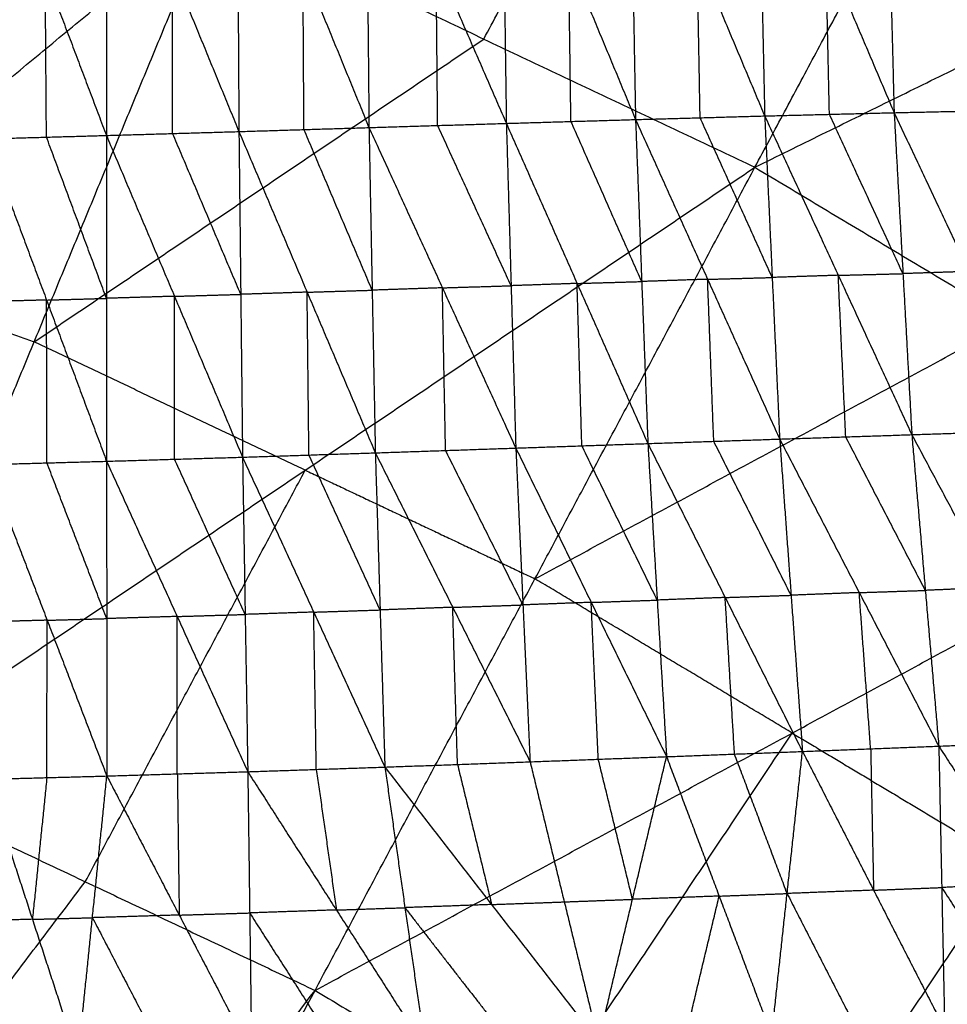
# Model space of a CAD drawing. Header units: millimetres. Extents: x -106 to 110, y -96 to 120.
# Tile 803 of 1020: x 19.6 to 27.29, y 49.69 to 57.85. Entities that reach past the tile are written whole.
import ezdxf

# ---------------------------------------------------------------- set-up
doc = ezdxf.new("R2010")
doc.units = ezdxf.units.MM
doc.header["$MEASUREMENT"] = 0
doc.layers.add('Default', color=7, linetype='Continuous', true_color=0x000000)

msp = doc.modelspace()

# ---------------------------------------------------------------- linework, layer by layer
at = {"layer": 'Default'}
for points in [[(25.6978, 56.629, 3.8611), (27.6622, 60.3043, 3.9066), (29.6267, 63.9795, 3.952)], [(23.4509, 57.6917, 3.8611), (24.4331, 59.5294, 3.8838), (25.4153, 61.367, 3.9066)], [(25.6978, 56.629, 3.8611), (30.1449, 58.8162, 3.9066), (34.592, 61.0034, 3.952)], [(25.72, 59.7418, -2.7572), (25.7495, 58.398, -2.8864), (25.7791, 57.0543, -3.0157)], [(25.72, 59.7418, -2.7572), (26.2858, 58.4116, -2.8825), (26.8517, 57.0813, -3.0078)], [(26.7821, 59.76, -2.7454), (26.8169, 58.4207, -2.8766), (26.8517, 57.0813, -3.0078)], [(26.7821, 59.76, -2.7454), (27.3538, 58.4322, -2.8687), (27.9254, 57.1045, -2.9921)], [(22.4736, 59.6622, -2.7681), (22.4864, 58.31, -2.8923), (22.4993, 56.9579, -3.0165)], [(22.4736, 59.6622, -2.7681), (23.0556, 58.3274, -2.893), (23.6377, 56.9927, -3.0179)], [(23.5992, 59.6926, -2.7666), (23.6185, 58.3426, -2.8923), (23.6377, 56.9927, -3.0179)], [(23.5992, 59.6926, -2.7666), (24.1539, 58.3585, -2.8925), (24.7086, 57.0244, -3.0183)], [(24.6591, 59.7188, -2.7636), (24.6838, 58.3716, -2.891), (24.7086, 57.0244, -3.0183)], [(24.6591, 59.7188, -2.7636), (25.2191, 58.3865, -2.8897), (25.7791, 57.0543, -3.0157)], [(19.3096, 59.5713, -2.782), (19.8162, 58.232, -2.9012), (20.3228, 56.8926, -3.0204)], [(20.3224, 59.6005, -2.7742), (20.3226, 58.2466, -2.8973), (20.3228, 56.8926, -3.0204)], [(20.3224, 59.6005, -2.7742), (20.8718, 58.2627, -2.8953), (21.4213, 56.9249, -3.0165)], [(21.4048, 59.6318, -2.7698), (21.4131, 58.2784, -2.8931), (21.4213, 56.9249, -3.0165)], [(21.4048, 59.6318, -2.7698), (21.9521, 58.2948, -2.8932), (22.4993, 56.9579, -3.0165)], [(14.2785, 53.0282, 3.8092), (17.7412, 55.8913, 3.8351), (21.204, 58.7544, 3.8611)], [(18.2443, 51.6092, 3.8092), (19.7242, 55.1818, 3.8351), (21.204, 58.7544, 3.8611)], [(21.204, 58.7544, 3.8611), (23.4509, 57.6917, 3.8611), (25.6978, 56.629, 3.8611)], [(24.1732, 57.0086, -3.0181), (24.1635, 57.6835, -2.9553), (24.1539, 58.3585, -2.8925)], [(25.2439, 57.0394, -3.017), (25.2315, 57.7129, -2.9533), (25.2191, 58.3865, -2.8897)], [(26.3154, 57.0678, -3.0117), (26.3006, 57.7397, -2.9471), (26.2858, 58.4116, -2.8825)], [(20.8721, 56.9088, -3.0184), (20.872, 57.5858, -2.9569), (20.8718, 58.2627, -2.8953)], [(21.9603, 56.9414, -3.0165), (21.9562, 57.6181, -2.9548), (21.9521, 58.2948, -2.8932)], [(23.0685, 56.9753, -3.0172), (23.0621, 57.6514, -2.9551), (23.0556, 58.3274, -2.893)], [(19.8261, 56.8786, -3.0248), (19.8211, 57.5553, -2.963), (19.8162, 58.232, -2.9012)], [(19.7242, 55.1818, 3.8351), (21.5875, 56.4368, 3.8481), (23.4509, 57.6917, 3.8611)], [(24.7086, 57.0244, -3.0183), (25.2439, 57.0394, -3.017), (25.7791, 57.0543, -3.0157)], [(25.8411, 55.7156, -2.8713), (25.5425, 56.3775, -2.9441), (25.2439, 57.0394, -3.017)], [(25.7791, 57.0543, -3.0157), (26.3154, 57.0678, -3.0117), (26.8517, 57.0813, -3.0078)], [(25.7791, 57.0543, -3.0157), (25.8411, 55.7156, -2.8713), (25.9031, 54.3769, -2.7269)], [(25.7791, 57.0543, -3.0157), (26.3887, 55.7338, -2.867), (26.9983, 54.4133, -2.7182)], [(26.925, 55.7473, -2.863), (26.6202, 56.4076, -2.9374), (26.3154, 57.0678, -3.0117)], [(26.8517, 57.0813, -3.0078), (27.3886, 57.0929, -2.9999), (27.9254, 57.1045, -2.9921)], [(26.8517, 57.0813, -3.0078), (26.925, 55.7473, -2.863), (26.9983, 54.4133, -2.7182)], [(26.8517, 57.0813, -3.0078), (27.4725, 55.7654, -2.8551), (28.0933, 54.4495, -2.7025)], [(21.4213, 56.9249, -3.0165), (21.9603, 56.9414, -3.0165), (22.4993, 56.9579, -3.0165)], [(22.4993, 56.9579, -3.0165), (23.0685, 56.9753, -3.0172), (23.6377, 56.9927, -3.0179)], [(22.4993, 56.9579, -3.0165), (22.5256, 55.6103, -2.8738), (22.5518, 54.2626, -2.731)], [(22.4993, 56.9579, -3.0165), (23.1078, 55.63, -2.8739), (23.7162, 54.3022, -2.7314)], [(23.677, 55.6474, -2.8746), (23.3727, 56.3114, -2.9459), (23.0685, 56.9753, -3.0172)], [(23.6377, 56.9927, -3.0179), (24.1732, 57.0086, -3.0181), (24.7086, 57.0244, -3.0183)], [(23.6377, 56.9927, -3.0179), (23.677, 55.6474, -2.8746), (23.7162, 54.3022, -2.7314)], [(23.6377, 56.9927, -3.0179), (24.2242, 55.6663, -2.8743), (24.8107, 54.3398, -2.7306)], [(24.7597, 55.6821, -2.8745), (24.4664, 56.3453, -2.9463), (24.1732, 57.0086, -3.0181)], [(24.7086, 57.0244, -3.0183), (24.7597, 55.6821, -2.8745), (24.8107, 54.3398, -2.7306)], [(24.7086, 57.0244, -3.0183), (25.3059, 55.7006, -2.8726), (25.9031, 54.3769, -2.7269)], [(19.3293, 56.8646, -3.0291), (19.8261, 56.8786, -3.0248), (20.3228, 56.8926, -3.0204)], [(20.3235, 55.5428, -2.8778), (20.0748, 56.2107, -2.9513), (19.8261, 56.8786, -3.0248)], [(20.3228, 56.8926, -3.0204), (20.8721, 56.9088, -3.0184), (21.4213, 56.9249, -3.0165)], [(20.3228, 56.8926, -3.0204), (20.3235, 55.5428, -2.8778), (20.3243, 54.193, -2.7352)], [(20.3228, 56.8926, -3.0204), (20.8871, 55.5597, -2.876), (21.4513, 54.2268, -2.7315)], [(21.4363, 55.5759, -2.874), (21.1542, 56.2423, -2.9462), (20.8721, 56.9088, -3.0184)], [(21.4213, 56.9249, -3.0165), (21.4363, 55.5759, -2.874), (21.4513, 54.2268, -2.7315)], [(21.4213, 56.9249, -3.0165), (21.9866, 55.5938, -2.8737), (22.5518, 54.2626, -2.731)], [(22.5256, 55.6103, -2.8738), (22.2429, 56.2758, -2.9451), (21.9603, 56.9414, -3.0165)], [(19.3293, 56.8646, -3.0291), (19.8268, 55.5288, -2.8822), (20.3243, 54.193, -2.7352)], [(18.2443, 51.6092, 3.8092), (21.971, 54.1191, 3.8351), (25.6978, 56.629, 3.8611)], [(22.052, 49.8083, 3.8092), (23.8749, 53.2187, 3.8351), (25.6978, 56.629, 3.8611)], [(25.6978, 56.629, 3.8611), (27.8297, 55.3512, 3.8611), (29.9616, 54.0734, 3.8611)], [(17.7412, 55.8913, 3.8351), (18.7327, 55.5366, 3.8351), (19.7242, 55.1818, 3.8351)], [(26.3887, 55.7338, -2.867), (26.1149, 55.7247, -2.8691), (25.8411, 55.7156, -2.8713)], [(26.3887, 55.7338, -2.867), (26.6569, 55.7405, -2.865), (26.925, 55.7473, -2.863)], [(26.4507, 54.3951, -2.7225), (26.4197, 55.0644, -2.7947), (26.3887, 55.7338, -2.867)], [(27.4725, 55.7654, -2.8551), (27.1988, 55.7564, -2.8591), (26.925, 55.7473, -2.863)], [(23.1078, 55.63, -2.8739), (23.3924, 55.6387, -2.8743), (23.677, 55.6474, -2.8746)], [(24.2242, 55.6663, -2.8743), (23.9506, 55.6568, -2.8744), (23.677, 55.6474, -2.8746)], [(24.2242, 55.6663, -2.8743), (24.4919, 55.6742, -2.8744), (24.7597, 55.6821, -2.8745)], [(24.2635, 54.321, -2.731), (24.2439, 54.9936, -2.8026), (24.2242, 55.6663, -2.8743)], [(25.3059, 55.7006, -2.8726), (25.0328, 55.6914, -2.8735), (24.7597, 55.6821, -2.8745)], [(25.3059, 55.7006, -2.8726), (25.5735, 55.7081, -2.8719), (25.8411, 55.7156, -2.8713)], [(25.3569, 54.3583, -2.7287), (25.3314, 55.0295, -2.8007), (25.3059, 55.7006, -2.8726)], [(20.8871, 55.5597, -2.876), (21.1617, 55.5678, -2.875), (21.4363, 55.5759, -2.874)], [(21.9866, 55.5938, -2.8737), (21.7114, 55.5848, -2.8739), (21.4363, 55.5759, -2.874)], [(21.9866, 55.5938, -2.8737), (22.2561, 55.602, -2.8738), (22.5256, 55.6103, -2.8738)], [(22.0016, 54.2447, -2.7313), (21.9941, 54.9192, -2.8025), (21.9866, 55.5938, -2.8737)], [(23.1078, 55.63, -2.8739), (22.8167, 55.6201, -2.8738), (22.5256, 55.6103, -2.8738)], [(23.134, 54.2824, -2.7312), (23.1209, 54.9562, -2.8026), (23.1078, 55.63, -2.8739)], [(19.8268, 55.5288, -2.8822), (19.5799, 55.522, -2.8841), (19.333, 55.5153, -2.8859)], [(19.8268, 55.5288, -2.8822), (20.0752, 55.5358, -2.88), (20.3235, 55.5428, -2.8778)], [(19.8305, 54.1795, -2.739), (19.8287, 54.8541, -2.8106), (19.8268, 55.5288, -2.8822)], [(20.8871, 55.5597, -2.876), (20.6053, 55.5513, -2.8769), (20.3235, 55.5428, -2.8778)], [(20.8878, 54.2099, -2.7334), (20.8874, 54.8848, -2.8047), (20.8871, 55.5597, -2.876)], [(23.8749, 53.2187, 3.8351), (25.8523, 54.2849, 3.8481), (27.8297, 55.3512, 3.8611)], [(21.971, 54.1191, 3.8351), (20.8476, 54.6505, 3.8351), (19.7242, 55.1818, 3.8351)], [(26.9983, 54.4133, -2.7182), (27.5458, 54.4314, -2.7103), (28.0933, 54.4495, -2.7025)], [(23.7162, 54.3022, -2.7314), (24.2635, 54.321, -2.731), (24.8107, 54.3398, -2.7306)], [(24.8107, 54.3398, -2.7306), (25.3569, 54.3583, -2.7287), (25.9031, 54.3769, -2.7269)], [(24.8107, 54.3398, -2.7306), (24.8881, 53.0425, -2.2379), (24.9655, 51.7451, -1.7452)], [(24.8107, 54.3398, -2.7306), (25.4514, 53.0639, -2.235), (26.0921, 51.788, -1.7395)], [(25.9976, 53.0824, -2.2332), (25.6773, 53.7204, -2.4809), (25.3569, 54.3583, -2.7287)], [(25.9031, 54.3769, -2.7269), (26.4507, 54.3951, -2.7225), (26.9983, 54.4133, -2.7182)], [(25.9031, 54.3769, -2.7269), (25.9976, 53.0824, -2.2332), (26.0921, 51.788, -1.7395)], [(25.9031, 54.3769, -2.7269), (26.5626, 53.1046, -2.2285), (27.2221, 51.8323, -1.7302)], [(27.1102, 53.1228, -2.2242), (26.7804, 53.7589, -2.4734), (26.4507, 54.3951, -2.7225)], [(26.9983, 54.4133, -2.7182), (27.1102, 53.1228, -2.2242), (27.2221, 51.8323, -1.7302)], [(26.9983, 54.4133, -2.7182), (27.6748, 53.1467, -2.2171), (28.3514, 51.88, -1.7161)], [(21.4513, 54.2268, -2.7315), (22.0016, 54.2447, -2.7313), (22.5518, 54.2626, -2.731)], [(22.5518, 54.2626, -2.731), (23.134, 54.2824, -2.7312), (23.7162, 54.3022, -2.7314)], [(22.5518, 54.2626, -2.731), (22.5914, 52.9607, -2.2409), (22.6309, 51.6589, -1.7509)], [(22.5518, 54.2626, -2.731), (23.1933, 52.9826, -2.2398), (23.8347, 51.7026, -1.7486)], [(23.7755, 53.0024, -2.24), (23.4547, 53.6424, -2.4856), (23.134, 54.2824, -2.7312)], [(23.7162, 54.3022, -2.7314), (23.7755, 53.0024, -2.24), (23.8347, 51.7026, -1.7486)], [(23.7162, 54.3022, -2.7314), (24.3409, 53.0237, -2.2383), (24.9655, 51.7451, -1.7452)], [(24.8881, 53.0425, -2.2379), (24.5758, 53.6817, -2.4844), (24.2635, 54.321, -2.731)], [(19.3368, 54.1659, -2.7427), (19.8305, 54.1795, -2.739), (20.3243, 54.193, -2.7352)], [(20.3255, 52.889, -2.2458), (20.078, 53.5342, -2.4924), (19.8305, 54.1795, -2.739)], [(20.3243, 54.193, -2.7352), (20.8878, 54.2099, -2.7334), (21.4513, 54.2268, -2.7315)], [(20.3243, 54.193, -2.7352), (20.3255, 52.889, -2.2458), (20.3267, 51.585, -1.7564)], [(20.3243, 54.193, -2.7352), (20.9095, 52.9067, -2.2441), (21.4947, 51.6203, -1.753)], [(21.473, 52.9236, -2.2422), (21.1804, 53.5667, -2.4878), (20.8878, 54.2099, -2.7334)], [(21.4513, 54.2268, -2.7315), (21.473, 52.9236, -2.2422), (21.4947, 51.6203, -1.753)], [(21.4513, 54.2268, -2.7315), (22.0411, 52.9428, -2.2412), (22.6309, 51.6589, -1.7509)], [(22.5914, 52.9607, -2.2409), (22.2965, 53.6027, -2.4861), (22.0016, 54.2447, -2.7313)], [(19.3368, 54.1659, -2.7427), (19.8317, 52.8754, -2.2496), (20.3267, 51.585, -1.7564)], [(20.1482, 50.7087, 3.8092), (21.0596, 52.4139, 3.8222), (21.971, 54.1191, 3.8351)], [(21.971, 54.1191, 3.8351), (22.923, 53.6689, 3.8351), (23.8749, 53.2187, 3.8351)], [(22.052, 49.8083, 3.8092), (26.0068, 51.9409, 3.8351), (29.9616, 54.0734, 3.8611)], [(25.6648, 47.6429, 3.8092), (27.8132, 50.8581, 3.8351), (29.9616, 54.0734, 3.8611)], [(26.0068, 51.9409, 3.8351), (24.9408, 52.5798, 3.8351), (23.8749, 53.2187, 3.8351)], [(26.5626, 53.1046, -2.2285), (26.8364, 53.1137, -2.2264), (27.1102, 53.1228, -2.2242)], [(27.6748, 53.1467, -2.2171), (27.3925, 53.1347, -2.2207), (27.1102, 53.1228, -2.2242)], [(24.3409, 53.0237, -2.2383), (24.6145, 53.0331, -2.2381), (24.8881, 53.0425, -2.2379)], [(25.4514, 53.0639, -2.235), (25.1698, 53.0532, -2.2365), (24.8881, 53.0425, -2.2379)], [(25.4514, 53.0639, -2.235), (25.7245, 53.0732, -2.2341), (25.9976, 53.0824, -2.2332)], [(25.5288, 51.7666, -1.7423), (25.4901, 52.4153, -1.9887), (25.4514, 53.0639, -2.235)], [(26.5626, 53.1046, -2.2285), (26.2801, 53.0935, -2.2309), (25.9976, 53.0824, -2.2332)], [(26.6571, 51.8102, -1.7348), (26.6099, 52.4574, -1.9817), (26.5626, 53.1046, -2.2285)], [(22.0411, 52.9428, -2.2412), (22.3162, 52.9518, -2.2411), (22.5914, 52.9607, -2.2409)], [(23.1933, 52.9826, -2.2398), (22.8923, 52.9717, -2.2404), (22.5914, 52.9607, -2.2409)], [(23.1933, 52.9826, -2.2398), (23.4844, 52.9925, -2.2399), (23.7755, 53.0024, -2.24)], [(23.2328, 51.6807, -1.7497), (23.213, 52.3317, -1.9948), (23.1933, 52.9826, -2.2398)], [(24.3409, 53.0237, -2.2383), (24.0582, 53.013, -2.2391), (23.7755, 53.0024, -2.24)], [(24.4001, 51.7239, -1.7469), (24.3705, 52.3738, -1.9926), (24.3409, 53.0237, -2.2383)], [(19.8317, 52.8754, -2.2496), (19.583, 52.8687, -2.2509), (19.3343, 52.862, -2.2521)], [(19.8293, 51.5715, -1.759), (19.8305, 52.2235, -2.0043), (19.8317, 52.8754, -2.2496)], [(19.8317, 52.8754, -2.2496), (20.0786, 52.8822, -2.2477), (20.3255, 52.889, -2.2458)], [(20.9095, 52.9067, -2.2441), (20.6175, 52.8978, -2.2449), (20.3255, 52.889, -2.2458)], [(20.9095, 52.9067, -2.2441), (21.1913, 52.9151, -2.2432), (21.473, 52.9236, -2.2422)], [(20.9107, 51.6026, -1.7547), (20.9101, 52.2547, -1.9994), (20.9095, 52.9067, -2.2441)], [(22.0411, 52.9428, -2.2412), (21.7571, 52.9332, -2.2417), (21.473, 52.9236, -2.2422)], [(22.0628, 51.6396, -1.7519), (22.052, 52.2912, -1.9966), (22.0411, 52.9428, -2.2412)], [(23.8584, 48.7256, 3.8092), (24.9326, 50.3332, 3.8222), (26.0068, 51.9409, 3.8351)], [(26.0068, 51.9409, 3.8351), (26.91, 51.3995, 3.8351), (27.8132, 50.8581, 3.8351)], [(26.0921, 51.788, -1.7395), (26.6571, 51.8102, -1.7348), (27.2221, 51.8323, -1.7302)], [(26.6571, 51.8102, -1.7348), (26.6692, 51.2244, -1.2783), (26.6813, 50.6386, -0.8217)], [(27.2221, 51.8323, -1.7302), (27.7867, 51.8562, -1.7231), (28.3514, 51.88, -1.7161)], [(27.2221, 51.8323, -1.7302), (27.2463, 50.6607, -0.8171), (27.2705, 49.4891, 0.096)], [(27.2221, 51.8323, -1.7302), (27.9624, 50.6922, -0.8144), (28.7026, 49.5522, 0.1015)], [(23.8347, 51.7026, -1.7486), (24.4001, 51.7239, -1.7469), (24.9655, 51.7451, -1.7452)], [(24.4009, 49.3808, 0.0864), (24.6832, 50.563, -0.8294), (24.9655, 51.7451, -1.7452)], [(24.9655, 51.7451, -1.7452), (25.5288, 51.7666, -1.7423), (26.0921, 51.788, -1.7395)], [(24.9655, 51.7451, -1.7452), (25.4015, 50.5896, -0.8271), (25.8375, 49.4341, 0.091)], [(25.9648, 50.6111, -0.8242), (25.7468, 51.1888, -1.2833), (25.5288, 51.7666, -1.7423)], [(25.8375, 49.4341, 0.091), (25.9648, 50.6111, -0.8242), (26.0921, 51.788, -1.7395)], [(26.0921, 51.788, -1.7395), (26.6813, 50.6386, -0.8217), (27.2705, 49.4891, 0.096)], [(21.4947, 51.6203, -1.753), (22.0628, 51.6396, -1.7519), (22.6309, 51.6589, -1.7509)], [(22.6309, 51.6589, -1.7509), (23.2328, 51.6807, -1.7497), (23.8347, 51.7026, -1.7486)], [(22.6309, 51.6589, -1.7509), (22.7972, 50.4938, -0.8344), (22.9635, 49.3287, 0.0821)], [(22.6309, 51.6589, -1.7509), (23.5159, 50.5199, -0.8322), (24.4009, 49.3808, 0.0864)], [(23.2328, 51.6807, -1.7497), (23.3744, 51.1003, -1.291), (23.5159, 50.5199, -0.8322)], [(23.8347, 51.7026, -1.7486), (24.1178, 50.5417, -0.8311), (24.4009, 49.3808, 0.0864)], [(24.6832, 50.563, -0.8294), (24.5417, 51.1434, -1.2882), (24.4001, 51.7239, -1.7469)], [(18.2443, 51.6092, 3.8092), (20.1482, 50.7087, 3.8092), (22.052, 49.8083, 3.8092)], [(19.3319, 51.558, -1.7615), (19.8293, 51.5715, -1.759), (20.3267, 51.585, -1.7564)], [(19.8293, 51.5715, -1.759), (19.7695, 50.9844, -1.3013), (19.7097, 50.3973, -0.8437)], [(20.0875, 49.2365, 0.0742), (20.2071, 50.4107, -0.8411), (20.3267, 51.585, -1.7564)], [(20.3267, 51.585, -1.7564), (20.9107, 51.6026, -1.7547), (21.4947, 51.6203, -1.753)], [(20.3267, 51.585, -1.7564), (20.9265, 50.4324, -0.8391), (21.5263, 49.2799, 0.0782)], [(20.9107, 51.6026, -1.7547), (20.9186, 51.0175, -1.2969), (20.9265, 50.4324, -0.8391)], [(21.4947, 51.6203, -1.753), (21.5105, 50.4501, -0.8374), (21.5263, 49.2799, 0.0782)], [(21.4947, 51.6203, -1.753), (22.2291, 50.4745, -0.8354), (22.9635, 49.3287, 0.0821)], [(22.0628, 51.6396, -1.7519), (22.146, 51.0571, -1.2937), (22.2291, 50.4745, -0.8354)], [(19.3319, 51.558, -1.7615), (19.7097, 50.3973, -0.8437), (20.0875, 49.2365, 0.0742)], [(25.6648, 47.6429, 3.8092), (29.8096, 49.3775, 3.8351), (33.9543, 51.1122, 3.8611)], [(15.1319, 44.0952, 3.779), (17.64, 47.402, 3.7941), (20.1482, 50.7087, 3.8092)], [(27.9624, 50.6922, -0.8144), (27.6043, 50.6765, -0.8157), (27.2463, 50.6607, -0.8171)], [(25.4015, 50.5896, -0.8271), (25.0424, 50.5763, -0.8282), (24.6832, 50.563, -0.8294)], [(25.1192, 49.4075, 0.0887), (25.2604, 49.9986, -0.3692), (25.4015, 50.5896, -0.8271)], [(25.4015, 50.5896, -0.8271), (25.6832, 50.6004, -0.8257), (25.9648, 50.6111, -0.8242)], [(26.6813, 50.6386, -0.8217), (26.3231, 50.6248, -0.823), (25.9648, 50.6111, -0.8242)], [(25.9648, 50.6111, -0.8242), (26.2594, 50.0363, -0.3653), (26.554, 49.4616, 0.0935)], [(26.6813, 50.6386, -0.8217), (26.9638, 50.6496, -0.8194), (27.2463, 50.6607, -0.8171)], [(27.2463, 50.6607, -0.8171), (27.6164, 50.0907, -0.3592), (27.9866, 49.5206, 0.0988)], [(23.5159, 50.5199, -0.8322), (23.1566, 50.5068, -0.8333), (22.7972, 50.4938, -0.8344)], [(23.5159, 50.5199, -0.8322), (23.8168, 50.5308, -0.8317), (24.1178, 50.5417, -0.8311)], [(24.1178, 50.5417, -0.8311), (24.4005, 50.5524, -0.8303), (24.6832, 50.563, -0.8294)], [(20.9265, 50.4324, -0.8391), (20.5668, 50.4216, -0.8401), (20.2071, 50.4107, -0.8411)], [(20.9265, 50.4324, -0.8391), (21.2185, 50.4413, -0.8383), (21.5105, 50.4501, -0.8374)], [(22.2291, 50.4745, -0.8354), (21.8698, 50.4623, -0.8364), (21.5105, 50.4501, -0.8374)], [(21.5105, 50.4501, -0.8374), (21.8777, 49.8772, -0.3786), (22.2449, 49.3043, 0.0801)], [(22.2291, 50.4745, -0.8354), (22.5132, 50.4842, -0.8349), (22.7972, 50.4938, -0.8344)], [(22.7972, 50.4938, -0.8344), (23.2397, 49.9243, -0.3751), (23.6822, 49.3548, 0.0842)], [(19.7097, 50.3973, -0.8437), (19.4849, 50.391, -0.8442), (19.26, 50.3848, -0.8448)], [(19.26, 50.3848, -0.8448), (19.4489, 49.8044, -0.3859), (19.6378, 49.224, 0.0731)], [(19.7097, 50.3973, -0.8437), (19.9584, 50.404, -0.8424), (20.2071, 50.4107, -0.8411)], [(20.2071, 50.4107, -0.8411), (20.507, 49.8345, -0.3825), (20.8069, 49.2582, 0.0762)], [(12.0196, 36.5813, 3.7488), (17.0358, 43.1948, 3.779), (22.052, 49.8083, 3.8092)], [(14.3842, 35.4629, 3.7488), (18.2181, 42.6356, 3.779), (22.052, 49.8083, 3.8092)], [(22.052, 49.8083, 3.8092), (23.8584, 48.7256, 3.8092), (25.6648, 47.6429, 3.8092)]]:
    msp.add_open_spline(points, degree=2, dxfattribs=at)

doc.saveas('drawing.dxf')
